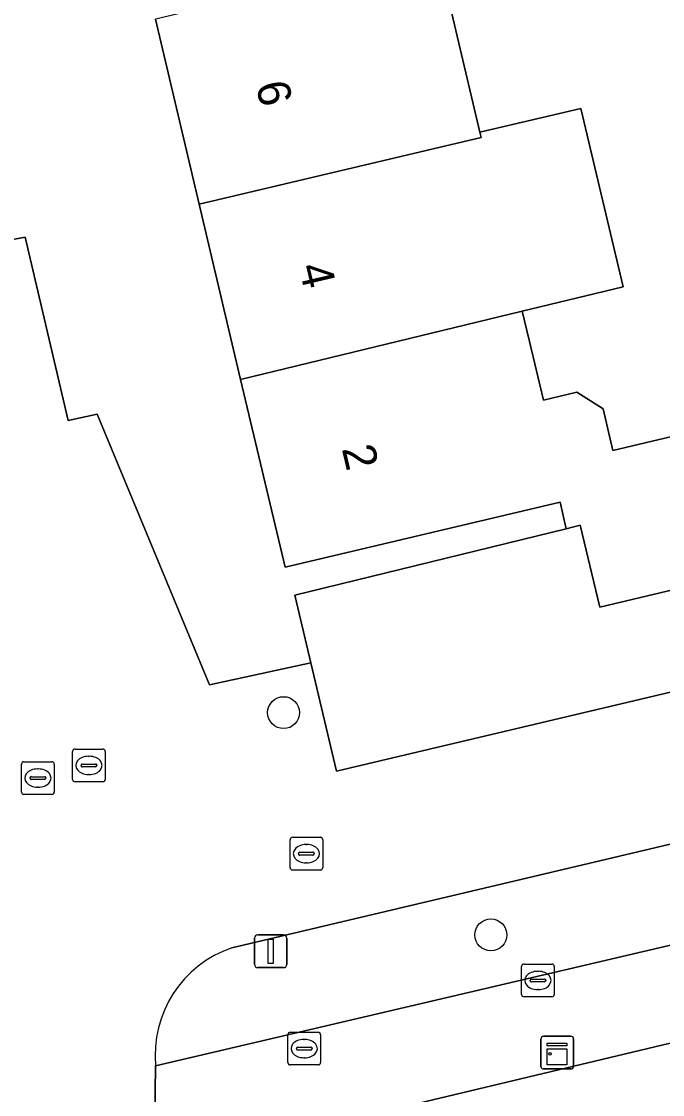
# Model space of a CAD drawing. Extents: x 158031 to 159244, y 380104 to 381214.
# Drawn here: x 158523.29 to 158542.9, y 381056.48 to 381089.31 of the extents above; entities that cross this region are included whole.
import ezdxf

# ---------------------------------------------------------------- set-up
doc = ezdxf.new("R2010")
doc.units = 0
for name, color, linetype in [('IMGEO_Boom', 7, 'Continuous'), ('IMGEO_Brandkraan', 7, 'Continuous'), ('IMGEO_Erf', 7, 'Continuous'), ('IMGEO_Groenvoorziening', 7, 'Continuous'), ('IMGEO_Kast', 7, 'Continuous'), ('IMGEO_Kolk', 7, 'Continuous'), ('IMGEO_Lichtmast', 7, 'Continuous'), ('IMGEO_Pand', 7, 'Continuous'), ('IMGEO_Pand_nummerreeks', 7, 'Continuous'), ('IMGEO_Parkeervlak_open', 7, 'Continuous'), ('IMGEO_Rioolput', 7, 'Continuous'), ('IMGEO_Voetpad_open', 7, 'Continuous')]:
    doc.layers.add(name, color=color, linetype=linetype)

msp = doc.modelspace()

# ---------------------------------------------------------------- linework, layer by layer
at = {"layer": 'IMGEO_Boom'}
for centre in [(158531.311, 381068.166), (158537.652, 381061.367)]:
    msp.add_circle(centre, 0.489, dxfattribs=at)
at = {"layer": 'IMGEO_Brandkraan'}
for p, q in [((158531.442, 381057.464), (158531.442, 381058.316)), ((158531.517, 381058.39), (158532.369, 381058.39)), ((158532.443, 381058.316), (158532.443, 381057.464)), ((158531.93, 381058.17), (158531.955, 381058.17)), ((158531.701, 381057.884), (158531.701, 381057.896)), ((158532.139, 381057.847), (158531.741, 381057.847)), ((158531.744, 381057.933), (158532.142, 381057.933)), ((158532.185, 381057.896), (158532.185, 381057.884)), ((158532.369, 381057.39), (158531.517, 381057.39)), ((158531.953, 381057.61), (158531.928, 381057.61))]:
    msp.add_line(p, q, dxfattribs=at)
for points in [[(158531.442, 381057.464), (158531.442, 381058.316)], [(158531.517, 381058.39), (158532.369, 381058.39)], [(158532.443, 381058.316), (158532.443, 381057.464)], [(158532.369, 381057.39), (158531.517, 381057.39)]]:
    msp.add_lwpolyline(points, dxfattribs=at)
for centre, radius, start, end in [((158531.519, 381058.314), 0.0765, 91.552, 178.448), ((158531.519, 381058.314), 0.0765, 91.552, 178.448), ((158532.367, 381058.314), 0.0765, 1.552, 88.448), ((158532.367, 381058.314), 0.0765, 1.552, 88.448), ((158531.741, 381057.893), 0.0403, 85.8775, 175.7526), ((158531.738, 381057.883), 0.0366, 178.938, 274.7102), ((158532.142, 381057.89), 0.043, 264.8664, 352.4533), ((158532.146, 381057.895), 0.0386, 1.7309, 96.639), ((158531.519, 381057.466), 0.0765, 181.552, 268.448), ((158531.519, 381057.466), 0.0765, 181.552, 268.448), ((158532.367, 381057.466), 0.0765, 271.552, 358.448), ((158532.367, 381057.466), 0.0765, 271.552, 358.448)]:
    msp.add_arc(centre, radius, start, end, dxfattribs=at)
for centre, major_axis, ratio, start_param, end_param in [((158531.929, 381057.89), (-0.387, 0.002), 0.722429, 4.712389, 7.853982), ((158531.954, 381057.89), (-0.39, 0.002), 0.717154, 1.570796, 4.712389)]:
    msp.add_ellipse(centre, major_axis=major_axis, ratio=ratio, start_param=start_param, end_param=end_param, dxfattribs=at)
at = {"layer": 'IMGEO_Erf'}
for points in [[(158518.989, 381093.169), (158520.3, 381087.72), (158522.585, 381082.557), (158523.407, 381082.715), (158524.726, 381077.104), (158525.608, 381077.301), (158529.048, 381069.021), (158532.148, 381069.695), (158531.659, 381071.763), (158539.958, 381073.794), (158539.766, 381074.601), (158531.357, 381072.612), (158529.997, 381078.361), (158528.73, 381083.718), (158527.39, 381089.381)], [(158536.016, 381091.421), (158537.317, 381085.919), (158540.406, 381086.65), (158541.698, 381081.191), (158538.612, 381080.445), (158538.831, 381079.518), (158539.256, 381077.722), (158540.282, 381077.965), (158541.081, 381077.455), (158541.379, 381076.189), (158546.537, 381077.409), (158547.771, 381076.622), (158548.507, 381073.507), (158548.76, 381073.566), (158548.833, 381073.254), (158552.337, 381074.045), (158550.694, 381080.989), (158553.563, 381081.668), (158552.855, 381084.98), (158550.472, 381084.416), (158549.467, 381088.662), (158548.462, 381092.912)], [(158557.53, 381052.543), (158556.544, 381056.774), (158555.559, 381061.005), (158554.079, 381060.657), (158555.79, 381053.425), (158552.751, 381052.706), (158551.04, 381059.938), (158530.193, 381054.964), (158534.525, 381036.6), (158530.488, 381030.118), (158526.207, 381023.243), (158506.747, 381018.645)]]:
    msp.add_lwpolyline(points, dxfattribs=at)
at = {"layer": 'IMGEO_Groenvoorziening'}
for points in [[(158550.589, 381062.801), (158550.535, 381063.021), (158549.866, 381065.739), (158529.728, 381060.971)], [(158527.394, 381057.361), (158550.589, 381062.801)]]:
    msp.add_lwpolyline(points, dxfattribs=at)
msp.add_arc((158530.844, 381057.69), 3.466, 108.7886, 185.4431, dxfattribs=at)
at = {"layer": 'IMGEO_Kast'}
for p, q in [((158539.182, 381057.342), (158539.182, 381058.183)), ((158539.182, 381058.183), (158539.182, 381057.342)), ((158539.257, 381058.267), (158540.098, 381058.267)), ((158540.098, 381058.267), (158539.257, 381058.267)), ((158540.182, 381058.192), (158540.182, 381057.351)), ((158540.182, 381057.351), (158540.182, 381058.192)), ((158540.107, 381057.267), (158539.266, 381057.267)), ((158539.266, 381057.267), (158540.107, 381057.267))]:
    msp.add_line(p, q, dxfattribs=at)
for points in [[(158539.377, 381058.057), (158539.977, 381058.057), (158539.977, 381057.972), (158539.377, 381057.972), (158539.377, 381058.057)], [(158539.377, 381057.882), (158539.977, 381057.882), (158539.977, 381057.393), (158539.377, 381057.393), (158539.377, 381057.882)]]:
    msp.add_lwpolyline(points, dxfattribs=at)
msp.add_circle((158539.461, 381057.731), 0.0377, dxfattribs=at)
for centre, start, end in [((158539.26, 381058.189), 92.4484, 184.2845), ((158539.26, 381058.189), 92.4484, 184.2845), ((158540.104, 381058.189), 2.4484, 94.2845), ((158540.104, 381058.189), 2.4484, 94.2845), ((158539.26, 381057.345), 182.4484, 274.2845), ((158539.26, 381057.345), 182.4484, 274.2845), ((158540.104, 381057.345), 272.4484, 4.2845), ((158540.104, 381057.345), 272.4484, 4.2845)]:
    msp.add_arc(centre, 0.0779, start, end, dxfattribs=at)
at = {"layer": 'IMGEO_Kolk'}
for p, q in [((158531.508, 381063.427), (158531.508, 381064.279)), ((158531.583, 381064.353), (158532.435, 381064.353)), ((158532.509, 381064.279), (158532.509, 381063.427)), ((158531.81, 381063.896), (158532.208, 381063.896)), ((158531.996, 381064.133), (158532.021, 381064.133)), ((158531.767, 381063.847), (158531.767, 381063.859)), ((158532.205, 381063.81), (158531.807, 381063.81)), ((158532.019, 381063.573), (158531.994, 381063.573)), ((158532.251, 381063.859), (158532.251, 381063.847)), ((158532.435, 381063.353), (158531.583, 381063.353)), ((158538.59, 381059.548), (158538.59, 381060.4)), ((158538.665, 381060.474), (158539.517, 381060.474)), ((158539.591, 381060.4), (158539.591, 381059.548)), ((158538.849, 381059.968), (158538.849, 381059.98)), ((158538.892, 381060.017), (158539.29, 381060.017)), ((158539.078, 381060.254), (158539.103, 381060.254)), ((158539.333, 381059.98), (158539.333, 381059.968)), ((158539.287, 381059.931), (158538.889, 381059.931)), ((158539.101, 381059.694), (158539.076, 381059.694)), ((158539.517, 381059.474), (158538.665, 381059.474))]:
    msp.add_line(p, q, dxfattribs=at)
for points in [[(158531.508, 381063.427), (158531.508, 381064.279)], [(158531.583, 381064.353), (158532.435, 381064.353)], [(158532.509, 381064.279), (158532.509, 381063.427)], [(158532.435, 381063.353), (158531.583, 381063.353)], [(158538.59, 381059.548), (158538.59, 381060.4)], [(158538.665, 381060.474), (158539.517, 381060.474)], [(158539.591, 381060.4), (158539.591, 381059.548)], [(158539.517, 381059.474), (158538.665, 381059.474)]]:
    msp.add_lwpolyline(points, dxfattribs=at)
for centre, radius, start, end in [((158531.585, 381064.277), 0.0765, 91.552, 178.448), ((158531.585, 381064.277), 0.0765, 91.552, 178.448), ((158532.433, 381064.277), 0.0765, 1.552, 88.448), ((158532.433, 381064.277), 0.0765, 1.552, 88.448), ((158531.807, 381063.856), 0.0403, 85.8775, 175.7526), ((158532.212, 381063.858), 0.0386, 1.7309, 96.639), ((158531.804, 381063.846), 0.0366, 178.938, 274.7102), ((158532.208, 381063.853), 0.043, 264.8664, 352.4533), ((158531.585, 381063.429), 0.0765, 181.552, 268.448), ((158531.585, 381063.429), 0.0765, 181.552, 268.448), ((158532.433, 381063.429), 0.0765, 271.552, 358.448), ((158532.433, 381063.429), 0.0765, 271.552, 358.448), ((158538.667, 381060.398), 0.0765, 91.552, 178.448), ((158538.667, 381060.398), 0.0765, 91.552, 178.448), ((158539.515, 381060.398), 0.0765, 1.552, 88.448), ((158539.515, 381060.398), 0.0765, 1.552, 88.448), ((158538.889, 381059.977), 0.0403, 85.8775, 175.7526), ((158538.886, 381059.967), 0.0366, 178.938, 274.7102), ((158539.29, 381059.974), 0.043, 264.8664, 352.4533), ((158539.294, 381059.979), 0.0386, 1.7309, 96.639), ((158538.667, 381059.55), 0.0765, 181.552, 268.448), ((158538.667, 381059.55), 0.0765, 181.552, 268.448), ((158539.515, 381059.55), 0.0765, 271.552, 358.448), ((158539.515, 381059.55), 0.0765, 271.552, 358.448)]:
    msp.add_arc(centre, radius, start, end, dxfattribs=at)
for centre, major_axis, ratio, start_param, end_param in [((158531.995, 381063.853), (-0.387, 0.002), 0.722429, 4.712389, 7.853982), ((158532.02, 381063.853), (-0.39, 0.002), 0.717154, 1.570796, 4.712389), ((158539.077, 381059.974), (-0.387, 0.002), 0.722429, 4.712389, 7.853982), ((158539.102, 381059.974), (-0.39, 0.002), 0.717154, 1.570796, 4.712389)]:
    msp.add_ellipse(centre, major_axis=major_axis, ratio=ratio, start_param=start_param, end_param=end_param, dxfattribs=at)
at = {"layer": 'IMGEO_Lichtmast'}
for p, q in [((158530.422, 381060.466), (158530.422, 381061.266)), ((158530.422, 381061.266), (158530.422, 381060.466)), ((158530.522, 381061.366), (158531.312, 381061.366)), ((158531.312, 381061.366), (158530.522, 381061.366)), ((158531.412, 381061.266), (158531.412, 381060.466)), ((158531.412, 381060.466), (158531.412, 381061.266)), ((158531.312, 381060.366), (158530.522, 381060.366)), ((158530.522, 381060.366), (158531.312, 381060.366))]:
    msp.add_line(p, q, dxfattribs=at)
msp.add_lwpolyline([(158530.842, 381061.241), (158530.992, 381061.241), (158530.992, 381060.491), (158530.842, 381060.491), (158530.842, 381061.241)], dxfattribs=at)
for centre, start, end in [((158530.522, 381061.266), 90, 180), ((158530.522, 381061.266), 90, 180), ((158531.312, 381061.266), 0, 90), ((158531.312, 381061.266), 360, 90), ((158530.522, 381060.466), 180, 270), ((158530.522, 381060.466), 180, 270), ((158531.312, 381060.466), 270, 0), ((158531.312, 381060.466), 270, 0)]:
    msp.add_arc(centre, 0.1, start, end, dxfattribs=at)
at = {"layer": 'IMGEO_Pand'}
for points in [[(158536.016, 381091.421), (158527.39, 381089.381), (158528.73, 381083.718), (158537.355, 381085.758), (158537.317, 381085.919)], [(158537.317, 381085.919), (158537.355, 381085.758), (158528.73, 381083.718), (158529.997, 381078.361), (158538.612, 381080.445), (158541.698, 381081.191), (158540.406, 381086.65)], [(158538.612, 381080.445), (158529.997, 381078.361), (158531.357, 381072.612), (158539.766, 381074.601), (158539.958, 381073.794), (158540.387, 381073.896), (158540.979, 381071.396), (158548.833, 381073.254), (158548.76, 381073.566), (158548.507, 381073.507), (158547.771, 381076.622), (158546.537, 381077.409), (158541.379, 381076.189), (158541.081, 381077.455), (158540.282, 381077.965), (158539.256, 381077.722), (158538.831, 381079.518)]]:
    msp.add_lwpolyline(points, close=True, dxfattribs=at)
at = {"layer": 'IMGEO_Parkeervlak_open'}
msp.add_lwpolyline([(158552.912, 381071.104), (158553.026, 381071.131), (158552.337, 381074.045), (158548.833, 381073.254), (158540.979, 381071.396), (158540.387, 381073.896), (158539.958, 381073.794), (158531.659, 381071.763), (158532.148, 381069.695), (158532.932, 381066.38), (158551.155, 381070.689)], close=True, dxfattribs=at)
at = {"layer": 'IMGEO_Rioolput'}
for p, q in [((158524.856, 381066.126), (158524.856, 381066.978)), ((158524.931, 381067.052), (158525.783, 381067.052)), ((158525.344, 381066.832), (158525.369, 381066.832)), ((158525.857, 381066.978), (158525.857, 381066.126)), ((158523.295, 381065.739), (158523.295, 381066.591)), ((158523.37, 381066.665), (158524.222, 381066.665)), ((158524.296, 381066.591), (158524.296, 381065.739)), ((158525.115, 381066.546), (158525.115, 381066.558)), ((158525.553, 381066.509), (158525.155, 381066.509)), ((158525.158, 381066.595), (158525.556, 381066.595)), ((158525.599, 381066.558), (158525.599, 381066.546)), ((158523.554, 381066.159), (158523.554, 381066.171)), ((158523.597, 381066.208), (158523.995, 381066.208)), ((158523.783, 381066.445), (158523.808, 381066.445)), ((158524.038, 381066.171), (158524.038, 381066.159)), ((158525.367, 381066.272), (158525.342, 381066.272)), ((158523.992, 381066.122), (158523.594, 381066.122)), ((158523.806, 381065.885), (158523.781, 381065.885)), ((158525.783, 381066.052), (158524.931, 381066.052)), ((158524.222, 381065.665), (158523.37, 381065.665))]:
    msp.add_line(p, q, dxfattribs=at)
for points in [[(158524.856, 381066.126), (158524.856, 381066.978)], [(158524.931, 381067.052), (158525.783, 381067.052)], [(158525.857, 381066.978), (158525.857, 381066.126)], [(158523.295, 381065.739), (158523.295, 381066.591)], [(158523.37, 381066.665), (158524.222, 381066.665)], [(158524.296, 381066.591), (158524.296, 381065.739)], [(158525.783, 381066.052), (158524.931, 381066.052)], [(158524.222, 381065.665), (158523.37, 381065.665)]]:
    msp.add_lwpolyline(points, dxfattribs=at)
for centre, radius, start, end in [((158524.933, 381066.976), 0.0765, 91.552, 178.448), ((158524.933, 381066.976), 0.0765, 91.552, 178.448), ((158525.781, 381066.976), 0.0765, 1.552, 88.448), ((158525.781, 381066.976), 0.0765, 1.552, 88.448), ((158523.372, 381066.589), 0.0765, 91.552, 178.448), ((158523.372, 381066.589), 0.0765, 91.552, 178.448), ((158524.22, 381066.589), 0.0765, 1.552, 88.448), ((158524.22, 381066.589), 0.0765, 1.552, 88.448), ((158525.155, 381066.555), 0.0403, 85.8775, 175.7526), ((158525.152, 381066.545), 0.0366, 178.938, 274.7102), ((158525.556, 381066.552), 0.043, 264.8664, 352.4533), ((158525.56, 381066.557), 0.0386, 1.7309, 96.639), ((158523.594, 381066.168), 0.0403, 85.8775, 175.7526), ((158523.999, 381066.17), 0.0386, 1.7309, 96.639), ((158523.591, 381066.158), 0.0366, 178.938, 274.7102), ((158523.995, 381066.165), 0.043, 264.8664, 352.4533), ((158524.933, 381066.128), 0.0765, 181.552, 268.448), ((158524.933, 381066.128), 0.0765, 181.552, 268.448), ((158525.781, 381066.128), 0.0765, 271.552, 358.448), ((158525.781, 381066.128), 0.0765, 271.552, 358.448), ((158523.372, 381065.741), 0.0765, 181.552, 268.448), ((158523.372, 381065.741), 0.0765, 181.552, 268.448), ((158524.22, 381065.741), 0.0765, 271.552, 358.448), ((158524.22, 381065.741), 0.0765, 271.552, 358.448)]:
    msp.add_arc(centre, radius, start, end, dxfattribs=at)
for centre, major_axis, ratio, start_param, end_param in [((158525.343, 381066.552), (-0.387, 0.002), 0.722429, 4.712389, 7.853982), ((158525.368, 381066.552), (-0.39, 0.002), 0.717154, 1.570796, 4.712389), ((158523.782, 381066.165), (-0.387, 0.002), 0.722429, 4.712389, 7.853982), ((158523.807, 381066.165), (-0.39, 0.002), 0.717154, 1.570796, 4.712389)]:
    msp.add_ellipse(centre, major_axis=major_axis, ratio=ratio, start_param=start_param, end_param=end_param, dxfattribs=at)
at = {"layer": 'IMGEO_Voetpad_open'}
for points in [[(158529.728, 381060.971), (158549.866, 381065.739), (158550.535, 381063.021), (158553.326, 381063.706), (158552.749, 381066.691), (158556.16, 381067.476), (158558.596, 381068.036), (158558.706, 381068.051), (158556.841, 381075.165), (158555.39, 381074.767), (158552.337, 381074.045), (158553.026, 381071.131), (158552.912, 381071.104), (158551.155, 381070.689), (158532.932, 381066.38), (158532.148, 381069.695), (158529.048, 381069.021), (158525.608, 381077.301), (158524.726, 381077.104), (158523.407, 381082.715), (158522.585, 381082.557), (158520.3, 381087.72), (158518.989, 381093.169)], [(158522.544, 381029.82), (158527.206, 381037.191), (158527.206, 381038.984), (158527.348, 381054.168), (158527.394, 381057.361)]]:
    msp.add_lwpolyline(points, dxfattribs=at)
msp.add_lwpolyline([(158551.04, 381059.938), (158554.079, 381060.657), (158553.326, 381063.706), (158550.535, 381063.021), (158550.589, 381062.801), (158527.394, 381057.361), (158527.348, 381054.168), (158528.727, 381054.456), (158532.876, 381036.753), (158529.19, 381030.926), (158530.488, 381030.118), (158534.525, 381036.6), (158530.193, 381054.964)], close=True, dxfattribs=at)
msp.add_arc((158530.844, 381057.69), 3.466, 108.7886, 185.4431, dxfattribs=at)

# ---------------------------------------------------------------- texts
at = {"layer": 'IMGEO_Pand_nummerreeks'}
for s, rotation, p in [('6', 283.3096, (158530.456, 381087.368)), ('4', 283.3096, (158531.772, 381081.805)), ('2', 283.3082, (158533.088, 381076.243))]:
    msp.add_text(s, height=1, rotation=rotation, dxfattribs=at).set_placement(p)

doc.saveas('drawing.dxf')
